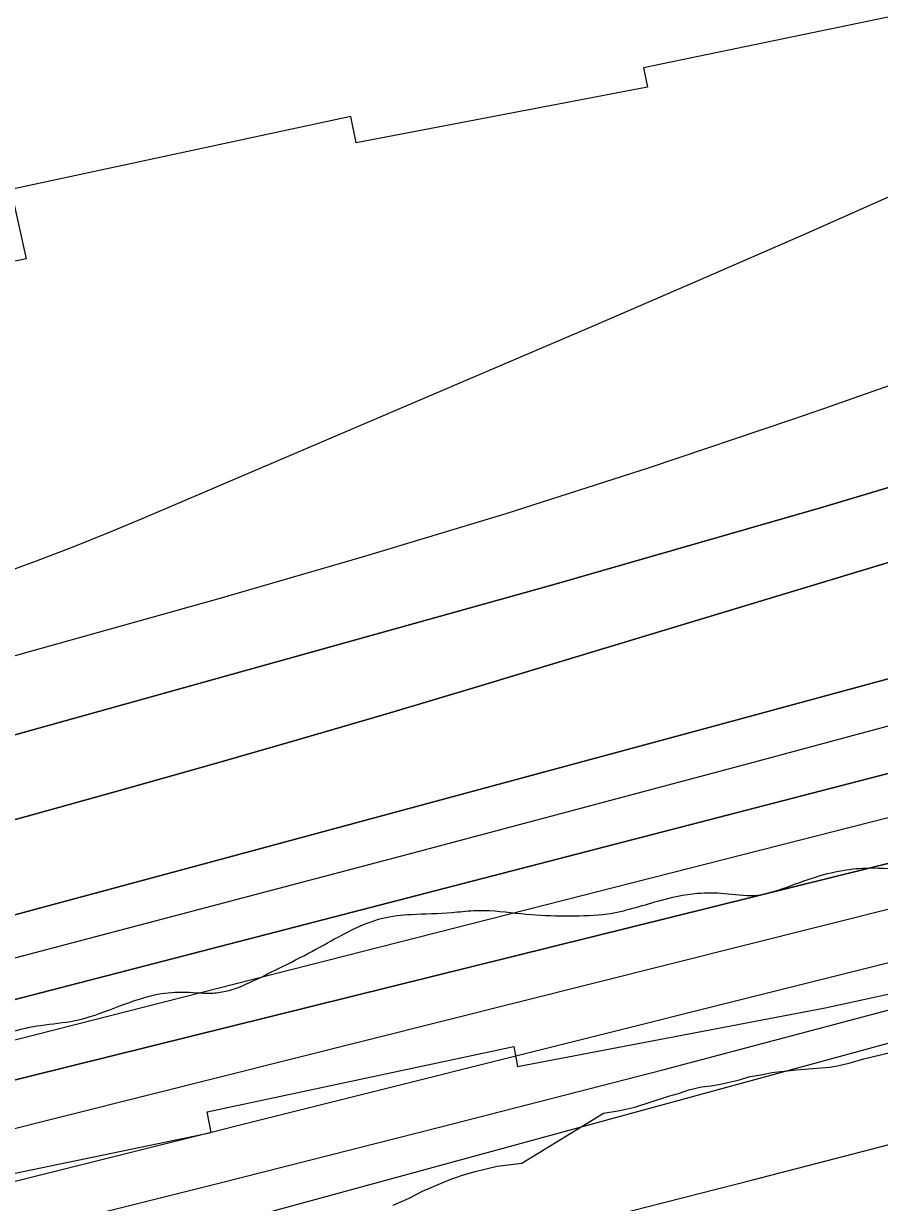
# Model space of a CAD drawing. Extents: x 3281947 to 3319794, y 715894 to 741249.
# Drawn here: x 3303376.2 to 3303734.2, y 728042.6 to 728535.7 of the extents above; entities that cross this region are included whole.
import ezdxf

# ---------------------------------------------------------------- set-up
doc = ezdxf.new("R2010")
doc.units = 0
for name, color, linetype in [('V-RIVR-EDGE', 7, 'Continuous'), ('V-RRAP-RVMT', 7, 'Continuous'), ('V-SITE-VEGE', 7, 'Continuous'), ('V-TOPO-DPTH', 7, 'Continuous'), ('V-TOPO-MAJR', 7, 'Continuous'), ('V-TOPO-MINR', 7, 'Continuous'), ('V-TOPO-WATR', 7, 'Continuous')]:
    doc.layers.add(name, color=color, linetype=linetype)

msp = doc.modelspace()

# ---------------------------------------------------------------- linework, layer by layer
at = {"layer": 'V-RIVR-EDGE'}
msp.add_spline([(3301653.45, 727714.35), (3301683.68, 727711.74), (3301710.61, 727709.6), (3301722.63, 727709.57), (3301720.99, 727717.04), (3301721.41, 727719.53), (3301729.29, 727721.16), (3301733.02, 727721.15), (3301733.01, 727717.42), (3301734.25, 727715.35), (3301737.57, 727714.93), (3301747.1, 727715.73), (3301754.98, 727717.37), (3301764.94, 727719.83), (3301783.62, 727731.39), (3301793.16, 727737.17), (3301798.56, 727742.13), (3301810.18, 727745.83), (3301828.01, 727750.35), (3301854.55, 727752.77), (3301881.5, 727756.85), (3301926.69, 727762.54), (3301981.01, 727770.69), (3301997.59, 727771.07), (3302029.1, 727777.21), (3302060.61, 727780.44), (3302081.33, 727779.56), (3302119.46, 727777.4), (3302147.65, 727777.74), (3302187.03, 727780.96), (3302220.62, 727786.27), (3302248.8, 727786.61), (3302265.79, 727784.91), (3302280.3, 727783.63), (3302297.7, 727780.27), (3302314.27, 727778.16), (3302327.12, 727777.3), (3302349.09, 727778.49), (3302363.61, 727783.01), (3302380.61, 727787.11), (3302393.88, 727789.15), (3302410.46, 727791.6), (3302417.93, 727795.31), (3302432.87, 727802.32), (3302442.43, 727810.17), (3302456.54, 727817.6), (3302480.19, 727830.39), (3302498.46, 727840.29), (3302509.25, 727847.73), (3302517.55, 727852.68), (3302533.32, 727860.1), (3302551.99, 727867.1), (3302581.03, 727877.81), (3302610.07, 727889.34), (3302630.4, 727897.16), (3302660.28, 727909.94), (3302690.56, 727922.3), (3302701.76, 727923.51), (3302718.75, 727920.99), (3302742.78, 727918.85), (3302762.25, 727913.83), (3302778, 727912.13), (3302791.26, 727912.1), (3302814.89, 727913.7), (3302822.78, 727918.66), (3302849.75, 727931.02), (3302875.06, 727942.98), (3302898.71, 727954.11), (3302933.56, 727964.39), (3302954.29, 727966.83), (3302973.76, 727965.12), (3302991.17, 727965.49), (3303002.36, 727965.46), (3303010.66, 727966.69), (3303022.27, 727968.32), (3303024.76, 727972.04), (3303024.78, 727978.26), (3303028.93, 727980.73), (3303041.36, 727981.12), (3303048.42, 727983.59), (3303059.21, 727989.78), (3303070.82, 727990.99), (3303081.18, 727990.55), (3303094.01, 727985.55), (3303108.09, 727976.81), (3303118.42, 727965.18), (3303128.35, 727960.18), (3303140.37, 727958.08), (3303149.5, 727961.37), (3303158.62, 727964.66), (3303179.37, 727974.14), (3303198.46, 727985.29), (3303210.08, 727988.99), (3303222.1, 727989.79), (3303228.33, 727993.09), (3303237.88, 728002.18), (3303253.66, 728012.92), (3303261.14, 728022.44), (3303277.78, 728045.61), (3303289, 728058.43), (3303293.58, 728066.71), (3303293.59, 728071.27), (3303299.41, 728077.47), (3303308.96, 728085.32), (3303317.68, 728089.03), (3303328.45, 728088.17), (3303337.98, 728086.49), (3303344.63, 728094.76), (3303350.46, 728104.28), (3303359.18, 728109.65), (3303383.23, 728116.64), (3303397.75, 728118.67), (3303430.93, 728129.37), (3303442.54, 728130.58), (3303454.56, 728130.14), (3303460.78, 728130.95), (3303474.47, 728136.31), (3303501.86, 728150.33), (3303526.34, 728161.46), (3303538.37, 728163.09), (3303555.36, 728163.88), (3303564.48, 728164.68), (3303571.11, 728164.67), (3303588.52, 728162.97), (3303604.68, 728162.51), (3303620.43, 728163.3), (3303641.59, 728168.64), (3303658.17, 728171.91), (3303669.36, 728171.88), (3303681.8, 728171.03), (3303693.82, 728173.9), (3303707.93, 728178.84), (3303720.37, 728181.71), (3303731.56, 728182.51), (3303748.97, 728182.46), (3303763.49, 728186.16), (3303780.07, 728187.78), (3303804.13, 728193.52), (3303820.3, 728198.45), (3303838.97, 728205.04), (3303862.61, 728210.37), (3303887.9, 728214.87), (3303907.38, 728213.99), (3303922.3, 728213.54), (3303943.86, 728215.56), (3303957.54, 728215.94), (3303974.95, 728215.06), (3303996.91, 728212.94), (3304008.11, 728215.4), (3304023.45, 728217.85), (3304030.5, 728219.9), (3304048.74, 728220.27), (3304065.32, 728220.23), (3304092.28, 728229.7)], degree=3, dxfattribs=at)
at = {"layer": 'V-RRAP-RVMT'}
for points in [[(3304487.85, 728798.08), (3304367.82, 728764.01), (3304369.48, 728758.4), (3304248.75, 728725.15), (3304250.87, 728716.54), (3304122.26, 728684.7), (3304136.19, 728628.05), (3303905.34, 728571.58), (3303901.85, 728586.83), (3303754.62, 728551.42), (3303756.69, 728542.26), (3303635.57, 728517.24), (3303637.22, 728509.15), (3303515.32, 728485.8), (3303513.06, 728496.81), (3303370.85, 728466.33), (3303377.25, 728437.3), (3303245.01, 728409.99)], [(3303581.33, 728107.82), (3303582.8, 728099.48), (3303711.53, 728124.02), (3303850, 728154.04), (3303851.99, 728143.82), (3303992.52, 728177.51), (3303996.87, 728159.42), (3304257.93, 728223.78), (3304254.56, 728236.48), (3304375.94, 728266.87), (3304375.2, 728270.28), (3304623.95, 728340.02), (3304625.51, 728334.65), (3304766.76, 728376.64), (3304760.89, 728395.98), (3304886.92, 728435.05), (3304880.71, 728455.63), (3305009.41, 728498.27)], [(3303319.43, 728043.79), (3303454.62, 728071.82), (3303452.93, 728080.42), (3303581.33, 728107.82)]]:
    msp.add_lwpolyline(points, dxfattribs=at)
at = {"layer": 'V-SITE-VEGE'}
msp.add_lwpolyline([(3303530.79, 728041.43), (3303537.45, 728044.38), (3303543.1, 728047.35), (3303554.18, 728052.07), (3303559.83, 728054.02), (3303565.06, 728055.58), (3303574.32, 728057.71), (3303584.58, 728059.02), (3303618.73, 728079.98), (3303625.6, 728081.1), (3303631.88, 728082.41), (3303646.03, 728086.98), (3303650.15, 728088.12), (3303654.48, 728089.65), (3303659.77, 728090.97), (3303663.89, 728091.33), (3303667.62, 728092.08), (3303675.08, 728093.78), (3303680.19, 728095.3), (3303685.49, 728096.03), (3303689.21, 728096.98), (3303699.41, 728098.06), (3303713.33, 728099.11), (3303716.67, 728099.67), (3303721.97, 728100.99), (3303727.66, 728102.71), (3303742.78, 728106.29)], dxfattribs=at)
at = {"layer": 'V-TOPO-DPTH'}
for points in [[(3303324.08, 728039.32), (3303784.38, 728154.51), (3303903.21, 728184.66), (3304021.9, 728215.33), (3304140.38, 728246.79), (3304258.73, 728278.76), (3304479.75, 728339.25), (3304487.47, 728341.44), (3304495.15, 728343.74), (3304502.79, 728346.19), (3304510.39, 728348.75), (3304597.8, 728379.09), (3304648.94, 728397.26), (3304699.9, 728415.93), (3304750.58, 728435.35), (3304801.07, 728455.27), (3305453.43, 728718.18), (3306046.22, 728941.1), (3306309.98, 729049.03), (3306373.91, 729075.74)], [(3305408.49, 728819.87), (3304543.35, 728490.62), (3304530.43, 728485.75), (3304517.48, 728480.95), (3304504.49, 728476.26), (3304491.48, 728471.62), (3304478.41, 728467.14), (3304465.3, 728462.8), (3304452.13, 728458.67), (3304438.91, 728454.68), (3304416.66, 728448.15), (3304392.26, 728441.06), (3304367.84, 728434.06), (3304343.38, 728427.2), (3304318.89, 728420.43), (3303859.59, 728294.83), (3303758.96, 728267.38), (3303658.32, 728240.02), (3303557.64, 728212.79), (3303456.93, 728185.64), (3303304.06, 728144.53)], [(3303304.06, 728144.53), (3303456.93, 728185.64), (3303557.64, 728212.79), (3303658.32, 728240.02), (3303758.96, 728267.38), (3303859.59, 728294.83), (3304318.89, 728420.43), (3304343.38, 728427.2), (3304367.84, 728434.06), (3304392.26, 728441.06), (3304416.66, 728448.15), (3304438.91, 728454.68), (3304452.13, 728458.67), (3304465.3, 728462.8), (3304478.41, 728467.14), (3304491.48, 728471.62), (3304504.49, 728476.26), (3304517.48, 728480.95), (3304530.43, 728485.75), (3304543.35, 728490.62), (3305408.49, 728819.87)], [(3303271.46, 728209.99), (3303597.63, 728300.96), (3303709.59, 728333.15), (3303821.19, 728366.5), (3303932.25, 728401.61), (3304042.95, 728437.89), (3304232.77, 728501.76), (3304248.26, 728507.06), (3304263.71, 728512.48), (3304279.1, 728518.06), (3304294.46, 728523.74), (3304309.8, 728529.46), (3304325.17, 728535.11), (3304340.57, 728540.66), (3304356, 728546.14), (3304407.45, 728564.21), (3304417.65, 728567.78), (3304427.86, 728571.34), (3304438.07, 728574.89), (3304448.28, 728578.41), (3305127.24, 728812.28)], [(3305127.24, 728812.28), (3304448.28, 728578.41), (3304438.07, 728574.89), (3304427.86, 728571.34), (3304417.65, 728567.78), (3304407.45, 728564.21), (3304356, 728546.14), (3304340.57, 728540.66), (3304325.17, 728535.11), (3304309.8, 728529.46), (3304294.46, 728523.74), (3304279.1, 728518.06), (3304263.71, 728512.48), (3304248.26, 728507.06), (3304232.77, 728501.76), (3304042.95, 728437.89), (3303932.25, 728401.61), (3303821.19, 728366.5), (3303709.59, 728333.15), (3303597.63, 728300.96), (3303271.46, 728209.99)], [(3304963.95, 728701.74), (3304853.98, 728663.25), (3304743.79, 728625.4), (3304468.24, 728532.14), (3304454.64, 728527.6), (3304441, 728523.16), (3304427.32, 728518.85), (3304413.61, 728514.64), (3303566.39, 728258.44), (3303529.59, 728247.45), (3303492.75, 728236.62), (3303455.84, 728226.03), (3303418.88, 728215.6), (3303391.37, 728207.94), (3303368.14, 728201.45)], [(3304963.95, 728701.74), (3304853.98, 728663.25), (3304743.79, 728625.4), (3304468.24, 728532.14), (3304454.64, 728527.6), (3304441, 728523.16), (3304427.32, 728518.85), (3304413.61, 728514.64), (3303566.39, 728258.44), (3303529.59, 728247.45), (3303492.75, 728236.62), (3303455.84, 728226.03), (3303418.88, 728215.6), (3303391.37, 728207.94), (3303368.14, 728201.45)], [(3303300.77, 728108.91), (3303745.43, 728223.96), (3303867.42, 728256.13), (3303989.21, 728289.05), (3304110.7, 728323.09), (3304231.97, 728357.88), (3304446.81, 728420.58), (3304460.47, 728424.7), (3304474.08, 728428.99), (3304487.61, 728433.52), (3304501.09, 728438.22), (3304632.24, 728485.31), (3304711.16, 728513.94), (3304789.94, 728542.93), (3304868.53, 728572.45), (3304946.98, 728602.32)], [(3304946.98, 728602.32), (3304868.53, 728572.45), (3304789.94, 728542.93), (3304711.16, 728513.94), (3304632.24, 728485.31), (3304501.09, 728438.22), (3304487.61, 728433.52), (3304474.08, 728428.99), (3304460.47, 728424.7), (3304446.81, 728420.58), (3304231.97, 728357.88), (3304110.7, 728323.09), (3303989.21, 728289.05), (3303867.42, 728256.13), (3303745.43, 728223.96), (3303300.77, 728108.91)], [(3303277.49, 728070.33), (3303765.42, 728191.24), (3303862.1, 728215.32), (3303958.74, 728239.54), (3304055.33, 728263.98), (3304151.88, 728288.56), (3304273.86, 728319.77), (3304309.31, 728329.15), (3304344.65, 728338.9), (3304379.84, 728349.22), (3304414.91, 728359.91), (3304449.78, 728371.23), (3304484.49, 728383.01), (3304518.97, 728395.48), (3304553.28, 728408.41), (3304973.97, 728571.71)], [(3304973.97, 728571.71), (3304553.28, 728408.41), (3304518.97, 728395.48), (3304484.49, 728383.01), (3304449.78, 728371.23), (3304414.91, 728359.91), (3304379.84, 728349.22), (3304344.65, 728338.9), (3304309.31, 728329.15), (3304273.86, 728319.77), (3304151.88, 728288.56), (3304055.33, 728263.98), (3303958.74, 728239.54), (3303862.1, 728215.32), (3303765.42, 728191.24), (3303277.49, 728070.33)]]:
    msp.add_lwpolyline(points, dxfattribs=at)
at = {"layer": 'V-TOPO-MAJR'}
for points in [[(3303289.83, 728248.29), (3303457.48, 728295.14), (3303517.91, 728312.61), (3303578.12, 728330.81), (3303638, 728350.08), (3303697.65, 728370.08), (3303710.96, 728374.67), (3303763.67, 728393.23), (3303816.21, 728412.23), (3303868.51, 728431.89), (3303920.65, 728451.98), (3303972.8, 728472.06), (3304025.1, 728491.7), (3304077.66, 728510.67), (3304130.37, 728529.2)], [(3303305.68, 727961.42), (3303439.71, 727992.67), (3303520.35, 728011.86), (3303600.87, 728031.54), (3303681.21, 728051.96), (3303761.43, 728072.86), (3304116.54, 728167.12), (3304183.26, 728185.4), (3304249.78, 728204.38), (3304316, 728224.4), (3304382, 728245.12), (3304442.43, 728264.62), (3304477.99, 728276.36), (3304513.43, 728288.42), (3304548.71, 728300.96), (3304583.87, 728313.82), (3305112.25, 728511.22)]]:
    msp.add_lwpolyline(points, dxfattribs=at)
at = {"layer": 'V-TOPO-MINR'}
for points in [[(3303324.08, 728039.32), (3303784.38, 728154.51), (3303903.21, 728184.66), (3304021.9, 728215.33), (3304140.38, 728246.79), (3304258.73, 728278.76), (3304479.75, 728339.25), (3304487.47, 728341.44), (3304495.15, 728343.74), (3304502.79, 728346.19), (3304510.39, 728348.75), (3304597.8, 728379.09), (3304648.94, 728397.26), (3304699.9, 728415.93), (3304750.58, 728435.35), (3304801.07, 728455.27), (3305453.43, 728718.18), (3306046.22, 728941.1), (3306309.98, 729049.03), (3306373.91, 729075.74)], [(3303304.06, 728144.53), (3303456.93, 728185.64), (3303557.64, 728212.79), (3303658.32, 728240.02), (3303758.96, 728267.38), (3303859.59, 728294.83), (3304318.89, 728420.43), (3304343.38, 728427.2), (3304367.84, 728434.06), (3304392.26, 728441.06), (3304416.66, 728448.15), (3304438.91, 728454.68), (3304452.13, 728458.67), (3304465.3, 728462.8), (3304478.41, 728467.14), (3304491.48, 728471.62), (3304504.49, 728476.26), (3304517.48, 728480.95), (3304530.43, 728485.75), (3304543.35, 728490.62), (3305408.49, 728819.87)], [(3303271.46, 728209.99), (3303597.63, 728300.96), (3303709.59, 728333.15), (3303821.19, 728366.5), (3303932.25, 728401.61), (3304042.95, 728437.89), (3304232.77, 728501.76), (3304248.26, 728507.06), (3304263.71, 728512.48), (3304279.1, 728518.06), (3304294.46, 728523.74), (3304309.8, 728529.46), (3304325.17, 728535.11), (3304340.57, 728540.66), (3304356, 728546.14), (3304407.45, 728564.21), (3304417.65, 728567.78), (3304427.86, 728571.34), (3304438.07, 728574.89), (3304448.28, 728578.41), (3305127.24, 728812.28)], [(3303322.24, 728131.61), (3303539.11, 728188.76), (3303680.04, 728226.27), (3303820.84, 728264.25), (3303961.45, 728302.94), (3304101.94, 728342.09), (3304459.76, 728442.79), (3304465.01, 728444.31), (3304470.24, 728445.9), (3304475.44, 728447.58), (3304480.63, 728449.31), (3304541.78, 728470.39), (3304577.45, 728482.89), (3304613.04, 728495.64), (3304648.5, 728508.75), (3304683.87, 728522.1), (3305403.62, 728798.07)], [(3303368.14, 728201.45), (3303391.37, 728207.94), (3303418.88, 728215.6), (3303455.84, 728226.03), (3303492.75, 728236.62), (3303529.59, 728247.45), (3303566.39, 728258.44), (3304413.61, 728514.64), (3304427.32, 728518.85), (3304441, 728523.16), (3304454.64, 728527.6), (3304468.24, 728532.14), (3304743.79, 728625.4), (3304853.98, 728663.25), (3304963.95, 728701.74)], [(3303300.03, 728055.36), (3304370.87, 728324.16), (3304390.95, 728329.28), (3304411.02, 728334.47), (3304431.04, 728339.8), (3304451.05, 728345.22), (3304488.45, 728355.48), (3304489.74, 728355.84), (3304491.02, 728356.22), (3304492.29, 728356.63), (3304493.55, 728357.06), (3304508.13, 728362.12), (3304516.65, 728365.14), (3304525.15, 728368.25), (3304533.6, 728371.49), (3304542.01, 728374.8), (3304589.4, 728393.87), (3304621.5, 728406.77), (3304653.59, 728419.66), (3304685.7, 728432.53), (3304717.81, 728445.39), (3305216.29, 728644.84)], [(3303300.77, 728108.91), (3303745.43, 728223.96), (3303867.42, 728256.13), (3303989.21, 728289.05), (3304110.7, 728323.09), (3304231.97, 728357.88), (3304446.81, 728420.58), (3304460.47, 728424.7), (3304474.08, 728428.99), (3304487.61, 728433.52), (3304501.09, 728438.22), (3304632.24, 728485.31), (3304711.16, 728513.94), (3304789.94, 728542.93), (3304868.53, 728572.45), (3304946.98, 728602.32)], [(3303260.07, 728081.96), (3304003.56, 728271.3), (3304083.31, 728292.17), (3304162.87, 728313.73), (3304242.14, 728336.33), (3304321.22, 728359.62), (3304430.81, 728392.68), (3304454.87, 728400.19), (3304478.83, 728408.02), (3304502.64, 728416.3), (3304526.34, 728424.89), (3304724.2, 728498.79), (3304843.23, 728543.47), (3304962.16, 728588.4)], [(3303366.2, 728305.39), (3303381.59, 728311.01), (3303396.91, 728316.82), (3303412.11, 728322.92), (3303427.23, 728329.21), (3303614.95, 728409.46), (3303659.32, 728428.61), (3303703.6, 728447.96), (3303747.74, 728467.62), (3303791.8, 728487.48), (3303842.83, 728510.7), (3303860.81, 728519.87), (3303878.14, 728530.03), (3303894.5, 728541.69)], [(3303331.17, 728019.03), (3303457.85, 728050.64), (3303550.78, 728074.15), (3303643.59, 728098.07), (3303736.25, 728122.61), (3303828.79, 728147.57), (3304471.05, 728323.03), (3304485.2, 728327.05), (3304499.28, 728331.26), (3304513.28, 728335.75), (3304527.23, 728340.43), (3304688.24, 728396.26), (3304782.41, 728429.63), (3304876.27, 728463.85), (3304969.65, 728499.33)], [(3303275.06, 727983.01), (3304462.34, 728306.83), (3304482.92, 728312.67), (3304503.42, 728318.78), (3304523.78, 728325.3), (3304544.06, 728332.1), (3304844.26, 728436.1), (3304949.48, 728473.28)]]:
    msp.add_lwpolyline(points, dxfattribs=at)
at = {"layer": 'V-TOPO-WATR'}
msp.add_lwpolyline([(3303277.49, 728070.33), (3303765.42, 728191.24), (3303862.1, 728215.32), (3303958.74, 728239.54), (3304055.33, 728263.98), (3304151.88, 728288.56), (3304273.86, 728319.77), (3304309.31, 728329.15), (3304344.65, 728338.9), (3304379.84, 728349.22), (3304414.91, 728359.91), (3304449.78, 728371.23), (3304484.49, 728383.01), (3304518.97, 728395.48), (3304553.28, 728408.41), (3304973.97, 728571.71)], dxfattribs=at)

doc.saveas('drawing.dxf')
